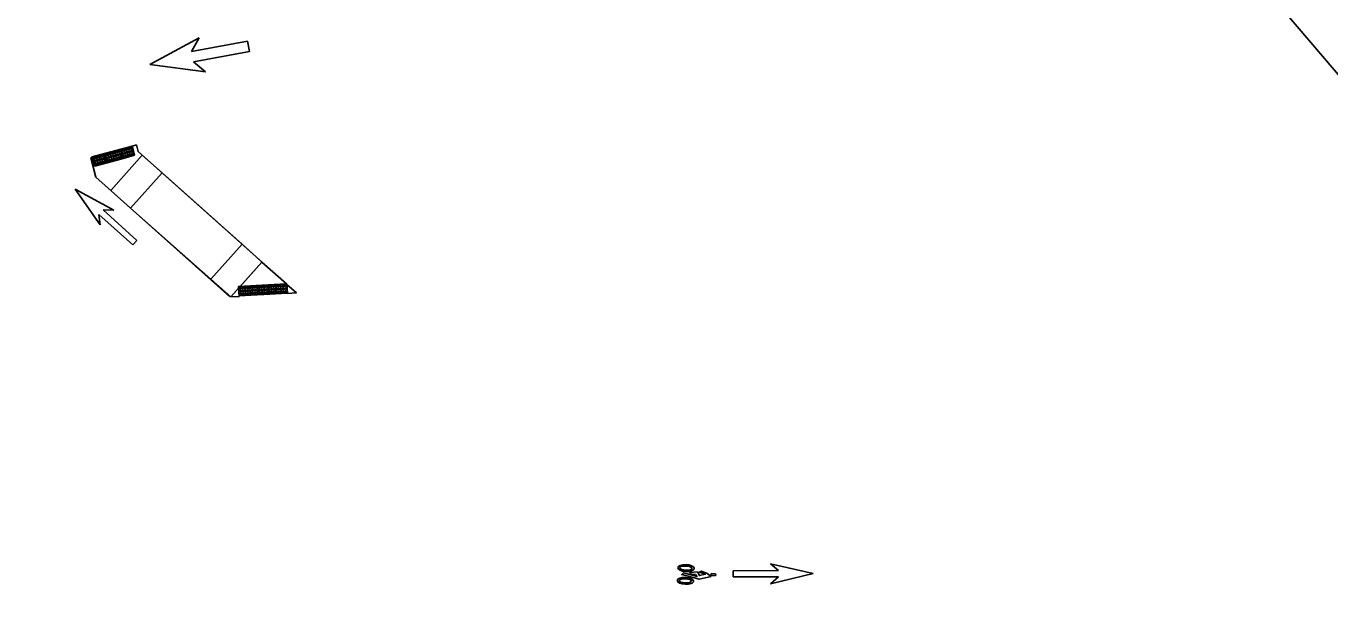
# Model space of a CAD drawing. Extents: x -5665 to 1997148, y 4 to 812485.
# Drawn here: x 1971404.6 to 1971624.8, y 802825 to 802920.4 of the extents above; entities that cross this region are included whole.
import ezdxf

# ---------------------------------------------------------------- set-up
doc = ezdxf.new("R2010")
doc.units = 0
for name, color, linetype in [('RD_EX_Bldg_Foundation', 7, 'Continuous'), ('RD_PD_SW', 7, 'Continuous'), ('RD_SHT_TX', 7, 'Continuous')]:
    doc.layers.add(name, color=color, linetype=linetype)

msp = doc.modelspace()

# ---------------------------------------------------------------- linework, layer by layer
at = {"layer": 'RD_EX_Bldg_Foundation'}
for p, q in [((1971425.48, 802913.88), (1971433.8, 802918.41)), ((1971433.8, 802918.41), (1971432.51, 802916.1)), ((1971432.51, 802916.1), (1971441.95, 802917.84)), ((1971442.28, 802916.07), (1971432.84, 802914.33)), ((1971441.95, 802917.84), (1971442.28, 802916.07)), ((1971434.86, 802912.63), (1971425.48, 802913.88)), ((1971432.84, 802914.33), (1971434.86, 802912.63)), ((1971417.09, 802886.77), (1971412.87, 802892.84)), ((1971412.87, 802892.84), (1971419.36, 802889.28)), ((1971422.59, 802883.4), (1971416.87, 802888.54)), ((1971416.87, 802888.54), (1971417.09, 802886.77)), ((1971419.36, 802889.28), (1971417.57, 802889.31)), ((1971417.57, 802889.31), (1971423.28, 802884.17)), ((1971423.28, 802884.17), (1971422.59, 802883.4)), ((1971516, 802828.23), (1971516.01, 802828.47)), ((1971516.01, 802828.47), (1971516.01, 802828.23)), ((1971516.01, 802828.23), (1971516.01, 802828.47)), ((1971516.05, 802829.4), (1971516.04, 802829.16)), ((1971516.04, 802829.16), (1971516.05, 802829.4)), ((1971523.99, 802828.37), (1971531.67, 802828.38)), ((1971523.99, 802827.33), (1971523.99, 802828.37)), ((1971537.52, 802827.87), (1971530.32, 802826.16)), ((1971530.33, 802829.55), (1971537.52, 802827.87)), ((1971531.67, 802828.38), (1971530.33, 802829.55)), ((1971515.9, 802826.07), (1971515.91, 802826.3)), ((1971515.92, 802826.3), (1971515.91, 802826.07)), ((1971515.91, 802826.07), (1971515.92, 802826.3)), ((1971515.95, 802827.23), (1971515.94, 802826.99)), ((1971515.94, 802826.99), (1971515.95, 802827.23)), ((1971531.67, 802827.34), (1971523.99, 802827.33)), ((1971530.32, 802826.16), (1971531.67, 802827.34))]:
    msp.add_line(p, q, dxfattribs=at)
for points in [[(1971520.29, 802827.39), (1971519.64, 802827.92), (1971518.66, 802828.29), (1971518.32, 802828.14), (1971519.3, 802827.76), (1971518.32, 802827.55), (1971517.99, 802828.15), (1971516.68, 802828.04), (1971516.96, 802827.72), (1971517.64, 802827.75), (1971517.93, 802827.39), (1971515.64, 802828.02), (1971515.34, 802827.75), (1971518.25, 802826.92)], [(1971521.03, 802827.86), (1971521.05, 802827.81), (1971521.06, 802827.77), (1971521.07, 802827.74), (1971521.08, 802827.72), (1971521.08, 802827.69), (1971521.08, 802827.67), (1971521.07, 802827.64), (1971521.06, 802827.61), (1971521.05, 802827.6), (1971521.03, 802827.55), (1971521.01, 802827.53), (1971520.35, 802827.56), (1971520.33, 802827.6), (1971520.32, 802827.63), (1971520.31, 802827.68), (1971520.3, 802827.72), (1971520.31, 802827.77), (1971520.32, 802827.81), (1971520.34, 802827.84), (1971520.35, 802827.87), (1971520.36, 802827.89)]]:
    msp.add_lwpolyline(points, close=True, dxfattribs=at)
for centre, major_axis, ratio, start_param, end_param in [((1971516.05, 802828.81), (-1.38, 0.06), 0.421657, 0.002013, 1.556277), ((1971516.05, 802828.81), (-1.38, 0.06), 0.421657, 4.73092, 6.285191), ((1971516.02, 802828.81), (-1.05, 0.04), 0.327603, 4.968366, 6.281137), ((1971516.02, 802828.81), (-1.05, 0.04), 0.327603, 6.281144, 7.855553), ((1971516.02, 802828.81), (-1.05, 0.04), 0.327603, 4.706721, 4.968366), ((1971516.02, 802828.81), (-1.05, 0.04), 0.327603, 1.575, 3.139545), ((1971516.05, 802828.81), (-1.38, 0.06), 0.421657, 1.55828, 3.143599), ((1971516.02, 802828.81), (-1.05, 0.04), 0.327603, 3.139551, 4.704089), ((1971516.05, 802828.81), (-1.38, 0.06), 0.421657, 3.205785, 4.728917), ((1971516.05, 802828.81), (-1.38, 0.06), 0.421657, 3.143612, 3.205785), ((1971515.95, 802826.65), (-1.38, 0.06), 0.421657, 0.002013, 1.556277), ((1971515.95, 802826.65), (-1.38, 0.06), 0.421657, 4.73092, 6.285191), ((1971515.92, 802826.65), (-1.05, 0.04), 0.327603, 4.968366, 6.281137), ((1971515.92, 802826.65), (-1.05, 0.04), 0.327603, 6.281144, 7.855553), ((1971515.92, 802826.65), (-1.05, 0.04), 0.327603, 4.706721, 4.968366), ((1971515.95, 802826.65), (-1.38, 0.06), 0.421657, 1.55828, 3.143599), ((1971515.92, 802826.65), (-1.05, 0.04), 0.327603, 1.575, 3.139545), ((1971515.92, 802826.65), (-1.05, 0.04), 0.327603, 3.139551, 4.704089), ((1971515.95, 802826.65), (-1.38, 0.06), 0.421657, 3.205785, 4.728917), ((1971515.95, 802826.65), (-1.38, 0.06), 0.421657, 3.143612, 3.205785)]:
    msp.add_ellipse(centre, major_axis=major_axis, ratio=ratio, start_param=start_param, end_param=end_param, dxfattribs=at)
at = {"layer": 'RD_PD_SW'}
for p, q in [((1971424.19, 802898.56), (1971418.86, 802892.59)), ((1971424.19, 802898.56), (1971418.87, 802892.6)), ((1971418.87, 802892.6), (1971424.19, 802898.56)), ((1971423.21, 802900.28), (1971422.48, 802900.09)), ((1971423.21, 802900.28), (1971423.5, 802899.17)), ((1971423.5, 802899.17), (1971423.21, 802900.28)), ((1971423.5, 802899.17), (1971450.27, 802875.28)), ((1971424.19, 802898.56), (1971423.5, 802899.17)), ((1971427.55, 802895.56), (1971424.19, 802898.56)), ((1971415.51, 802898.11), (1971416.36, 802894.87)), ((1971415.51, 802898.11), (1971416.37, 802894.82)), ((1971416.37, 802894.82), (1971439, 802874.61)), ((1971416.37, 802894.82), (1971418.87, 802892.6)), ((1971427.55, 802895.56), (1971422.22, 802889.6)), ((1971422.23, 802889.61), (1971427.55, 802895.56)), ((1971427.55, 802895.56), (1971422.23, 802889.61)), ((1971441.04, 802883.51), (1971427.55, 802895.56)), ((1971418.87, 802892.6), (1971422.23, 802889.61)), ((1971422.23, 802889.61), (1971435.77, 802877.6)), ((1971441.04, 802883.51), (1971435.77, 802877.61)), ((1971435.77, 802877.61), (1971441.04, 802883.51)), ((1971435.77, 802877.61), (1971441.04, 802883.51)), ((1971439.13, 802874.61), (1971444.4, 802880.51)), ((1971440.72, 802876.4), (1971444.4, 802880.51)), ((1971444.4, 802880.51), (1971440.72, 802876.4)), ((1971448.53, 802876.83), (1971444.4, 802880.51)), ((1971435.77, 802877.6), (1971439.13, 802874.61)), ((1971440.46, 802876.38), (1971440.72, 802876.4)), ((1971440.47, 802876.12), (1971440.46, 802876.38)), ((1971440.72, 802876.4), (1971443.66, 802876.56)), ((1971450.27, 802875.28), (1971448.64, 802876.73)), ((1971448.64, 802876.73), (1971448.72, 802875.23)), ((1971439.13, 802874.61), (1971440.47, 802876.12)), ((1971440.47, 802876.12), (1971439.13, 802874.61)), ((1971439.13, 802874.61), (1971440.55, 802874.7)), ((1971440.55, 802874.79), (1971440.47, 802876.12)), ((1971448.72, 802875.18), (1971450.27, 802875.28))]:
    msp.add_line(p, q, dxfattribs=at)
for points in [[(1971420.55, 802899.57), (1971415.73, 802898.27), (1971416.15, 802896.72), (1971420.96, 802898.02)], [(1971422.48, 802900.09), (1971417.67, 802898.79), (1971418.08, 802897.25), (1971422.9, 802898.54)], [(1971445.44, 802876.66), (1971440.46, 802876.38), (1971440.55, 802874.79), (1971445.52, 802875.06)], [(1971448.63, 802876.83), (1971443.66, 802876.56), (1971443.74, 802874.96), (1971448.72, 802875.23)]]:
    msp.add_lwpolyline(points, close=True, dxfattribs=at)
for points in [[(1971420.96, 802898.02), (1971418.08, 802897.25), (1971416.15, 802896.72), (1971415.74, 802898.26)], [(1971422.48, 802900.09), (1971422.9, 802898.54), (1971420.96, 802898.02)], [(1971444.4, 802880.51), (1971443.41, 802881.4), (1971441.04, 802883.51)], [(1971435.77, 802877.61), (1971435.77, 802877.6)], [(1971435.77, 802877.6), (1971435.77, 802877.61)], [(1971443.66, 802876.56), (1971445.44, 802876.66), (1971448.53, 802876.83)], [(1971440.55, 802874.7), (1971440.55, 802874.79)], [(1971448.72, 802875.23), (1971448.72, 802875.18)]]:
    msp.add_lwpolyline(points, dxfattribs=at)
for centre, radius in [((1971416.49, 802898.17), 0.146), ((1971416.88, 802898.27), 0.146), ((1971416.88, 802898.27), 0.073), ((1971417.26, 802898.37), 0.146), ((1971417.26, 802898.37), 0.073), ((1971417.65, 802898.48), 0.146), ((1971417.65, 802898.48), 0.073), ((1971418.04, 802898.58), 0.146), ((1971418.04, 802898.58), 0.146), ((1971418.04, 802898.58), 0.073), ((1971418.04, 802898.58), 0.073), ((1971418.42, 802898.69), 0.146), ((1971418.42, 802898.69), 0.146), ((1971418.42, 802898.69), 0.073), ((1971418.42, 802898.69), 0.073), ((1971418.55, 802898.2), 0.146), ((1971418.55, 802898.2), 0.146), ((1971418.55, 802898.2), 0.073), ((1971418.55, 802898.2), 0.073), ((1971418.81, 802898.79), 0.146), ((1971418.81, 802898.79), 0.146), ((1971418.81, 802898.79), 0.073), ((1971418.81, 802898.79), 0.073), ((1971418.94, 802898.3), 0.146), ((1971418.94, 802898.3), 0.146), ((1971418.94, 802898.3), 0.073), ((1971418.94, 802898.3), 0.073), ((1971419.19, 802898.9), 0.146), ((1971419.19, 802898.9), 0.146), ((1971419.19, 802898.9), 0.073), ((1971419.19, 802898.9), 0.073), ((1971419.33, 802898.4), 0.146), ((1971419.33, 802898.4), 0.146), ((1971419.33, 802898.4), 0.073), ((1971419.33, 802898.4), 0.073), ((1971419.58, 802899), 0.146), ((1971419.58, 802899), 0.146), ((1971419.58, 802899), 0.073), ((1971419.58, 802899), 0.073), ((1971419.71, 802898.51), 0.146), ((1971419.71, 802898.51), 0.146), ((1971419.71, 802898.51), 0.073), ((1971419.71, 802898.51), 0.073), ((1971419.97, 802899.1), 0.146), ((1971419.97, 802899.1), 0.146), ((1971419.97, 802899.1), 0.073), ((1971419.97, 802899.1), 0.073), ((1971420.1, 802898.61), 0.146), ((1971420.1, 802898.61), 0.146), ((1971420.1, 802898.61), 0.073), ((1971420.1, 802898.61), 0.073), ((1971420.23, 802898.13), 0.146), ((1971420.23, 802898.13), 0.146), ((1971420.35, 802899.21), 0.146), ((1971420.35, 802899.21), 0.146), ((1971420.35, 802899.21), 0.073), ((1971420.35, 802899.21), 0.073), ((1971420.49, 802898.72), 0.146), ((1971420.49, 802898.72), 0.146), ((1971420.49, 802898.72), 0.073), ((1971420.49, 802898.72), 0.073), ((1971420.62, 802898.24), 0.146), ((1971420.62, 802898.24), 0.146), ((1971420.62, 802898.24), 0.073), ((1971420.62, 802898.24), 0.073), ((1971420.74, 802899.31), 0.146), ((1971420.74, 802899.31), 0.073), ((1971420.87, 802898.82), 0.146), ((1971420.87, 802898.82), 0.073), ((1971421, 802898.34), 0.146), ((1971421, 802898.34), 0.073), ((1971421.13, 802899.42), 0.146), ((1971421.13, 802899.42), 0.073), ((1971421.26, 802898.92), 0.146), ((1971421.26, 802898.92), 0.073), ((1971421.39, 802898.44), 0.146), ((1971421.39, 802898.44), 0.073), ((1971421.51, 802899.52), 0.146), ((1971421.51, 802899.52), 0.073), ((1971421.64, 802899.03), 0.146), ((1971421.64, 802899.03), 0.073), ((1971421.77, 802898.55), 0.146), ((1971421.77, 802898.55), 0.073), ((1971421.9, 802899.63), 0.146), ((1971421.9, 802899.63), 0.073), ((1971422.03, 802899.13), 0.146), ((1971422.03, 802899.13), 0.073), ((1971422.16, 802898.65), 0.146), ((1971422.16, 802898.65), 0.073), ((1971422.28, 802899.73), 0.146), ((1971422.28, 802899.73), 0.073), ((1971422.42, 802899.24), 0.146), ((1971422.42, 802899.24), 0.073), ((1971422.55, 802898.76), 0.146), ((1971422.55, 802898.76), 0.073), ((1971416.11, 802898.06), 0.146), ((1971416.11, 802898.06), 0.073), ((1971416.24, 802897.57), 0.146), ((1971416.24, 802897.57), 0.073), ((1971416.37, 802897.09), 0.146), ((1971416.37, 802897.09), 0.073), ((1971416.49, 802898.17), 0.073), ((1971416.62, 802897.67), 0.146), ((1971416.62, 802897.67), 0.073), ((1971416.75, 802897.19), 0.146), ((1971416.75, 802897.19), 0.073), ((1971417.01, 802897.78), 0.146), ((1971417.01, 802897.78), 0.073), ((1971417.14, 802897.3), 0.146), ((1971417.14, 802897.3), 0.073), ((1971417.4, 802897.88), 0.146), ((1971417.4, 802897.88), 0.073), ((1971417.53, 802897.4), 0.146), ((1971417.53, 802897.4), 0.073), ((1971417.78, 802897.99), 0.146), ((1971417.78, 802897.99), 0.073), ((1971417.91, 802897.51), 0.146), ((1971417.91, 802897.51), 0.073), ((1971418.17, 802898.09), 0.146), ((1971418.17, 802898.09), 0.146), ((1971418.17, 802898.09), 0.073), ((1971418.17, 802898.09), 0.073), ((1971418.3, 802897.61), 0.146), ((1971418.3, 802897.61), 0.146), ((1971418.3, 802897.61), 0.073), ((1971418.3, 802897.61), 0.073), ((1971418.68, 802897.71), 0.146), ((1971418.68, 802897.71), 0.146), ((1971418.68, 802897.71), 0.073), ((1971418.68, 802897.71), 0.073), ((1971419.07, 802897.82), 0.146), ((1971419.07, 802897.82), 0.146), ((1971419.07, 802897.82), 0.073), ((1971419.07, 802897.82), 0.073), ((1971419.46, 802897.92), 0.146), ((1971419.46, 802897.92), 0.146), ((1971419.46, 802897.92), 0.073), ((1971419.46, 802897.92), 0.073), ((1971419.84, 802898.03), 0.146), ((1971419.84, 802898.03), 0.146), ((1971419.84, 802898.03), 0.073), ((1971419.84, 802898.03), 0.073), ((1971420.23, 802898.13), 0.073), ((1971420.23, 802898.13), 0.073), ((1971440.78, 802876.1), 0.146), ((1971441.18, 802876.13), 0.146), ((1971441.58, 802876.15), 0.146), ((1971441.58, 802876.15), 0.073), ((1971441.98, 802876.17), 0.146), ((1971441.98, 802876.17), 0.073), ((1971442.38, 802876.19), 0.146), ((1971442.38, 802876.19), 0.073), ((1971442.78, 802876.21), 0.146), ((1971442.78, 802876.21), 0.073), ((1971443.18, 802876.24), 0.146), ((1971443.18, 802876.24), 0.073), ((1971443.58, 802876.26), 0.146), ((1971443.58, 802876.26), 0.073), ((1971443.97, 802876.28), 0.146), ((1971443.97, 802876.28), 0.146), ((1971443.97, 802876.28), 0.073), ((1971443.97, 802876.28), 0.073), ((1971444.37, 802876.3), 0.146), ((1971444.37, 802876.3), 0.146), ((1971444.37, 802876.3), 0.073), ((1971444.37, 802876.3), 0.073), ((1971444.77, 802876.32), 0.146), ((1971444.77, 802876.32), 0.146), ((1971444.77, 802876.32), 0.073), ((1971444.77, 802876.32), 0.073), ((1971445.17, 802876.35), 0.146), ((1971445.17, 802876.35), 0.146), ((1971445.17, 802876.35), 0.073), ((1971445.17, 802876.35), 0.073), ((1971445.57, 802876.37), 0.146), ((1971445.57, 802876.37), 0.073), ((1971445.97, 802876.39), 0.146), ((1971445.97, 802876.39), 0.073), ((1971446.37, 802876.41), 0.146), ((1971446.37, 802876.41), 0.073), ((1971446.77, 802876.43), 0.146), ((1971446.77, 802876.43), 0.073), ((1971447.17, 802876.45), 0.146), ((1971447.17, 802876.45), 0.073), ((1971447.57, 802876.48), 0.146), ((1971447.57, 802876.48), 0.073), ((1971447.97, 802876.5), 0.146), ((1971447.97, 802876.5), 0.073), ((1971448.37, 802876.52), 0.146), ((1971448.37, 802876.52), 0.073), ((1971440.81, 802875.6), 0.146), ((1971440.83, 802875.1), 0.146), ((1971440.78, 802876.1), 0.073), ((1971440.81, 802875.6), 0.073), ((1971440.83, 802875.1), 0.073), ((1971441.21, 802875.62), 0.146), ((1971441.23, 802875.12), 0.146), ((1971441.18, 802876.13), 0.073), ((1971441.21, 802875.62), 0.073), ((1971441.23, 802875.12), 0.073), ((1971441.61, 802875.64), 0.146), ((1971441.63, 802875.14), 0.146), ((1971441.61, 802875.64), 0.073), ((1971441.63, 802875.14), 0.073), ((1971442.01, 802875.66), 0.146), ((1971442.03, 802875.16), 0.146), ((1971442.01, 802875.66), 0.073), ((1971442.03, 802875.16), 0.073), ((1971442.4, 802875.68), 0.146), ((1971442.43, 802875.19), 0.146), ((1971442.4, 802875.68), 0.073), ((1971442.43, 802875.19), 0.073), ((1971442.8, 802875.71), 0.146), ((1971442.83, 802875.21), 0.146), ((1971442.8, 802875.71), 0.073), ((1971442.83, 802875.21), 0.073), ((1971443.2, 802875.73), 0.146), ((1971443.23, 802875.23), 0.146), ((1971443.2, 802875.73), 0.073), ((1971443.23, 802875.23), 0.073), ((1971443.6, 802875.75), 0.146), ((1971443.63, 802875.25), 0.146), ((1971443.6, 802875.75), 0.073), ((1971443.63, 802875.25), 0.073), ((1971444, 802875.77), 0.146), ((1971444, 802875.77), 0.146), ((1971444.03, 802875.27), 0.146), ((1971444.03, 802875.27), 0.146), ((1971444, 802875.77), 0.073), ((1971444, 802875.77), 0.073), ((1971444.03, 802875.27), 0.073), ((1971444.03, 802875.27), 0.073), ((1971444.4, 802875.79), 0.146), ((1971444.4, 802875.79), 0.146), ((1971444.43, 802875.3), 0.146), ((1971444.43, 802875.3), 0.146), ((1971444.4, 802875.79), 0.073), ((1971444.4, 802875.79), 0.073), ((1971444.43, 802875.3), 0.073), ((1971444.43, 802875.3), 0.073), ((1971444.8, 802875.82), 0.146), ((1971444.8, 802875.82), 0.146), ((1971444.83, 802875.32), 0.146), ((1971444.83, 802875.32), 0.146), ((1971444.8, 802875.82), 0.073), ((1971444.8, 802875.82), 0.073), ((1971444.83, 802875.32), 0.073), ((1971444.83, 802875.32), 0.073), ((1971445.2, 802875.84), 0.146), ((1971445.2, 802875.84), 0.146), ((1971445.23, 802875.34), 0.146), ((1971445.23, 802875.34), 0.146), ((1971445.2, 802875.84), 0.073), ((1971445.2, 802875.84), 0.073), ((1971445.23, 802875.34), 0.073), ((1971445.23, 802875.34), 0.073), ((1971445.6, 802875.86), 0.146), ((1971445.63, 802875.36), 0.146), ((1971445.6, 802875.86), 0.073), ((1971445.63, 802875.36), 0.073), ((1971446, 802875.88), 0.146), ((1971446.03, 802875.38), 0.146), ((1971446, 802875.88), 0.073), ((1971446.03, 802875.38), 0.073), ((1971446.4, 802875.9), 0.146), ((1971446.43, 802875.4), 0.146), ((1971446.4, 802875.9), 0.073), ((1971446.43, 802875.4), 0.073), ((1971446.8, 802875.92), 0.146), ((1971446.83, 802875.43), 0.146), ((1971446.8, 802875.92), 0.073), ((1971446.83, 802875.43), 0.073), ((1971447.2, 802875.95), 0.146), ((1971447.22, 802875.45), 0.146), ((1971447.2, 802875.95), 0.073), ((1971447.22, 802875.45), 0.073), ((1971447.6, 802875.97), 0.146), ((1971447.62, 802875.47), 0.146), ((1971447.6, 802875.97), 0.073), ((1971447.62, 802875.47), 0.073), ((1971448, 802875.99), 0.146), ((1971448.02, 802875.49), 0.146), ((1971448, 802875.99), 0.073), ((1971448.02, 802875.49), 0.073), ((1971448.4, 802876.01), 0.146), ((1971448.42, 802875.51), 0.146), ((1971448.4, 802876.01), 0.073), ((1971448.42, 802875.51), 0.073)]:
    msp.add_circle(centre, radius, dxfattribs=at)
msp.add_arc((1971416.72, 802896.52), 2, 119.421, 127.1731, dxfattribs=at)
at = {"layer": 'RD_SHT_TX'}
msp.add_line((1971839.58, 802661.72), (1970759.35, 803929.81), dxfattribs=at)

doc.saveas('drawing.dxf')
